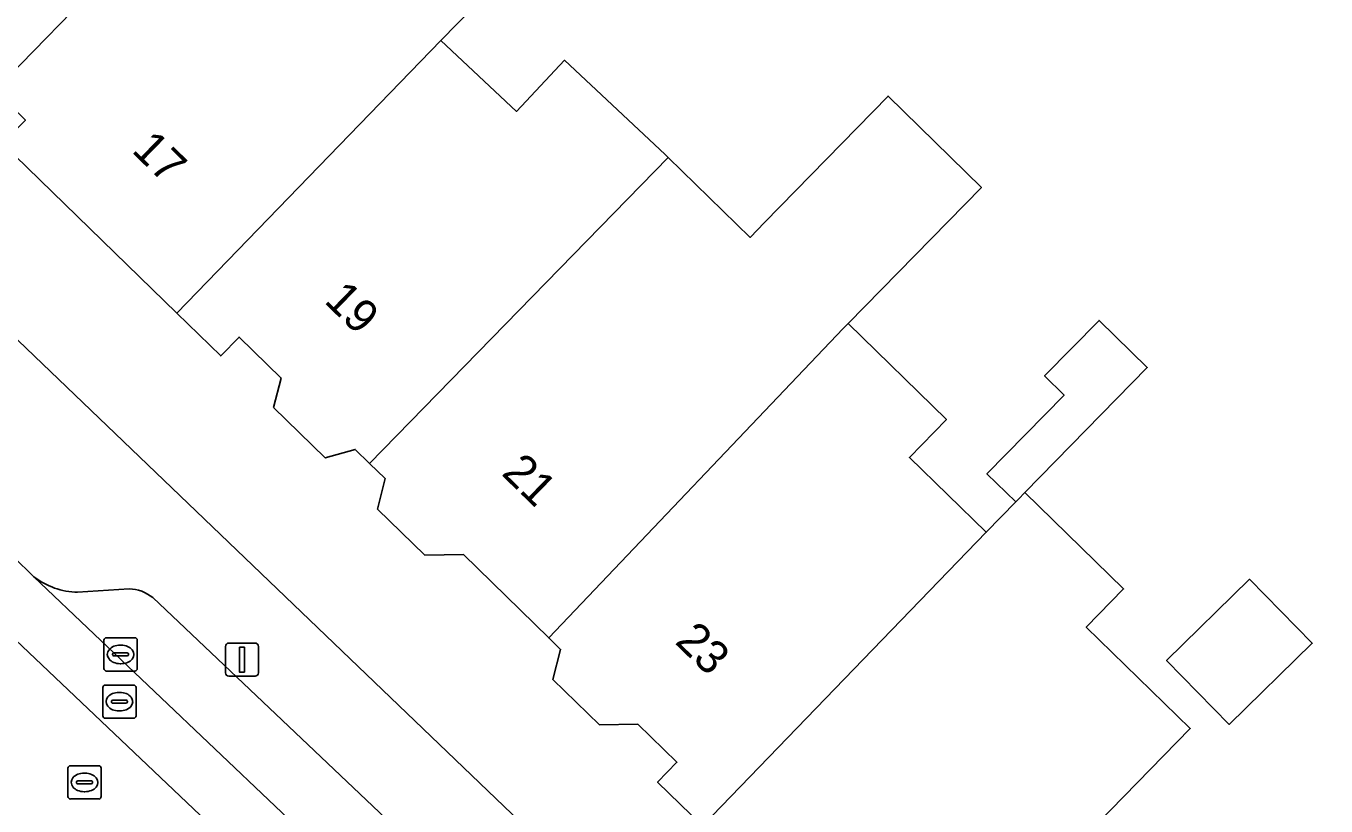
# Model space of a CAD drawing. Extents: x 161772 to 163126, y 383092 to 383917.
# Drawn here: x 162781.48 to 162820.61, y 383705.02 to 383728.51 of the extents above; entities that cross this region are included whole.
import ezdxf

# ---------------------------------------------------------------- set-up
doc = ezdxf.new("R2010")
doc.units = 0
for name, color, linetype in [('IMGEO_Erf', 7, 'Continuous'), ('IMGEO_Kolk', 7, 'Continuous'), ('IMGEO_Lichtmast', 7, 'Continuous'), ('IMGEO_Pand', 7, 'Continuous'), ('IMGEO_Pand_nummerreeks', 7, 'Continuous'), ('IMGEO_Parkeervlak_open', 7, 'Continuous'), ('IMGEO_Rijbaan_lokaal_gesloten', 7, 'Continuous'), ('IMGEO_Rijbaan_lokaal_open', 7, 'Continuous'), ('IMGEO_Rioolput', 7, 'Continuous'), ('IMGEO_Voetpad_open', 7, 'Continuous')]:
    doc.layers.add(name, color=color, linetype=linetype)

msp = doc.modelspace()

# ---------------------------------------------------------------- linework, layer by layer
at = {"layer": 'IMGEO_Erf'}
for points in [[(162819.11, 383750), (162814.44, 383755.142), (162788.661, 383783.338), (162751.261, 383747.803), (162809.019, 383692.391), (162817.744, 383684.215), (162825.038, 383682.372), (162852.819, 383706.558), (162853.538, 383712.077), (162833.164, 383734.521)], [(162818.306, 383711.85), (162820.19, 383709.922), (162817.69, 383707.48), (162815.807, 383709.408)]]:
    msp.add_lwpolyline(points, close=True, dxfattribs=at)
for points in [[(162780.545, 383726.567), (162784.036, 383730.147)], [(162795.475, 383729.629), (162793.965, 383728.068), (162796.24, 383725.935), (162797.687, 383727.477), (162800.712, 383724.64), (162800.809, 383724.545), (162803.273, 383722.143), (162803.702, 383722.594), (162807.425, 383726.398), (162810.237, 383723.646), (162806.226, 383719.547), (162809.182, 383716.659), (162808.069, 383715.518), (162810.381, 383713.263), (162811.267, 383714.179), (162810.402, 383715.025), (162812.723, 383717.397), (162812.138, 383717.97), (162813.774, 383719.642), (162815.224, 383718.223), (162811.541, 383714.46), (162814.513, 383711.561), (162813.389, 383710.408), (162816.52, 383707.355), (162812.125, 383702.848)], [(162801.839, 383704.43), (162800.49, 383705.745), (162801.071, 383706.341), (162799.898, 383707.486), (162798.737, 383707.471), (162797.34, 383708.834), (162797.57, 383709.738), (162797.215, 383710.084), (162794.644, 383712.592), (162793.478, 383712.577), (162792.055, 383713.965), (162792.288, 383714.879), (162791.822, 383715.334), (162791.387, 383715.758), (162790.484, 383715.504), (162788.932, 383717.017), (162789.159, 383717.906), (162787.893, 383719.141), (162787.338, 383718.572), (162786.022, 383719.856), (162780.775, 383724.973)]]:
    msp.add_lwpolyline(points, dxfattribs=at)
at = {"layer": 'IMGEO_Kolk'}
for p, q in [((162783.826, 383709.162), (162783.826, 383710.014)), ((162783.901, 383710.088), (162784.753, 383710.088)), ((162784.314, 383709.868), (162784.339, 383709.868)), ((162784.827, 383710.014), (162784.827, 383709.162)), ((162784.085, 383709.582), (162784.085, 383709.594)), ((162784.523, 383709.545), (162784.125, 383709.545)), ((162784.128, 383709.631), (162784.526, 383709.631)), ((162784.569, 383709.594), (162784.569, 383709.582)), ((162784.753, 383709.088), (162783.901, 383709.088)), ((162784.337, 383709.308), (162784.312, 383709.308))]:
    msp.add_line(p, q, dxfattribs=at)
for points in [[(162783.826, 383709.162), (162783.826, 383710.014)], [(162783.901, 383710.088), (162784.753, 383710.088)], [(162784.827, 383710.014), (162784.827, 383709.162)], [(162784.753, 383709.088), (162783.901, 383709.088)]]:
    msp.add_lwpolyline(points, dxfattribs=at)
for centre, radius, start, end in [((162783.903, 383710.012), 0.0765, 91.552, 178.448), ((162783.903, 383710.012), 0.0765, 91.552, 178.448), ((162784.751, 383710.012), 0.0765, 1.552, 88.448), ((162784.751, 383710.012), 0.0765, 1.552, 88.448), ((162784.125, 383709.591), 0.0403, 85.8775, 175.7526), ((162784.122, 383709.581), 0.0366, 178.938, 274.7102), ((162784.526, 383709.588), 0.043, 264.8664, 352.4533), ((162784.53, 383709.593), 0.0386, 1.7309, 96.639), ((162783.903, 383709.164), 0.0765, 181.552, 268.448), ((162783.903, 383709.164), 0.0765, 181.552, 268.448), ((162784.751, 383709.164), 0.0765, 271.552, 358.448), ((162784.751, 383709.164), 0.0765, 271.552, 358.448)]:
    msp.add_arc(centre, radius, start, end, dxfattribs=at)
for centre, major_axis, ratio, start_param, end_param in [((162784.313, 383709.588), (-0.387, 0.002), 0.722429, 4.712389, 7.853982), ((162784.338, 383709.588), (-0.39, 0.002), 0.717154, 1.570796, 4.712389)]:
    msp.add_ellipse(centre, major_axis=major_axis, ratio=ratio, start_param=start_param, end_param=end_param, dxfattribs=at)
at = {"layer": 'IMGEO_Lichtmast'}
for p, q in [((162787.482, 383709.03), (162787.482, 383709.83)), ((162787.482, 383709.83), (162787.482, 383709.03)), ((162787.582, 383709.93), (162788.372, 383709.93)), ((162788.372, 383709.93), (162787.582, 383709.93)), ((162788.472, 383709.83), (162788.472, 383709.03)), ((162788.472, 383709.03), (162788.472, 383709.83)), ((162788.372, 383708.93), (162787.582, 383708.93)), ((162787.582, 383708.93), (162788.372, 383708.93))]:
    msp.add_line(p, q, dxfattribs=at)
msp.add_lwpolyline([(162787.902, 383709.805), (162788.052, 383709.805), (162788.052, 383709.055), (162787.902, 383709.055), (162787.902, 383709.805)], dxfattribs=at)
for centre, start, end in [((162787.582, 383709.83), 90, 180), ((162787.582, 383709.83), 90, 180), ((162788.372, 383709.83), 0, 90), ((162788.372, 383709.83), 360, 90), ((162787.582, 383709.03), 180, 270), ((162787.582, 383709.03), 180, 270), ((162788.372, 383709.03), 270, 0), ((162788.372, 383709.03), 270, 0)]:
    msp.add_arc(centre, 0.1, start, end, dxfattribs=at)
at = {"layer": 'IMGEO_Pand'}
for points in [[(162795.475, 383729.629), (162792.308, 383732.717), (162791.277, 383731.66), (162788.322, 383734.542), (162784.036, 383730.147), (162780.545, 383726.567), (162781.459, 383725.675), (162780.775, 383724.973), (162786.022, 383719.856), (162793.965, 383728.068)], [(162800.809, 383724.545), (162800.712, 383724.64), (162797.687, 383727.477), (162796.24, 383725.935), (162793.965, 383728.068), (162786.022, 383719.856), (162787.338, 383718.572), (162787.893, 383719.141), (162789.159, 383717.906), (162788.932, 383717.017), (162790.484, 383715.504), (162791.387, 383715.758), (162791.822, 383715.334)], [(162797.215, 383710.084), (162806.078, 383719.396), (162806.226, 383719.547), (162810.237, 383723.646), (162807.425, 383726.398), (162803.702, 383722.594), (162803.273, 383722.143), (162800.809, 383724.545), (162791.822, 383715.334), (162792.288, 383714.879), (162792.055, 383713.965), (162793.478, 383712.577), (162794.644, 383712.592)], [(162810.381, 383713.263), (162808.069, 383715.518), (162809.182, 383716.659), (162806.226, 383719.547), (162806.078, 383719.396), (162797.215, 383710.084), (162797.57, 383709.738), (162797.34, 383708.834), (162798.737, 383707.471), (162799.898, 383707.486), (162801.071, 383706.341), (162800.49, 383705.745), (162801.839, 383704.43)], [(162811.267, 383714.179), (162811.35, 383714.265), (162811.541, 383714.46), (162815.224, 383718.223), (162813.774, 383719.642), (162812.138, 383717.97), (162812.723, 383717.397), (162810.402, 383715.025)], [(162810.381, 383713.263), (162801.839, 383704.43), (162807.094, 383699.304), (162807.826, 383700.055), (162808.633, 383699.268), (162812.125, 383702.848), (162816.52, 383707.355), (162813.389, 383710.408), (162814.513, 383711.561), (162811.541, 383714.46), (162811.35, 383714.265), (162811.267, 383714.179)], [(162815.807, 383709.408), (162817.69, 383707.48), (162820.19, 383709.922), (162818.306, 383711.85)]]:
    msp.add_lwpolyline(points, close=True, dxfattribs=at)
at = {"layer": 'IMGEO_Parkeervlak_open'}
for points in [[(162781.716, 383711.927), (162812.587, 383682.582)], [(162784.582, 383711.562), (162783.033, 383711.459)], [(162812.006, 383683.922), (162811.998, 383685.553), (162811.813, 383686.11), (162808.08, 383689.689), (162804.377, 383693.2), (162785.296, 383711.297)]]:
    msp.add_lwpolyline(points, dxfattribs=at)
for centre, radius, start, end in [((162783.077, 383713.669), 2.21, 232.0064, 268.8679), ((162784.538, 383710.348), 1.215, 51.373, 87.9023)]:
    msp.add_arc(centre, radius, start, end, dxfattribs=at)
at = {"layer": 'IMGEO_Rijbaan_lokaal_gesloten'}
msp.add_lwpolyline([(162813.871, 383678.972), (162815.14, 383680.261), (162812.587, 383682.582), (162781.716, 383711.927), (162780.476, 383713.125), (162752.463, 383739.749), (162751.224, 383738.457)], close=True, dxfattribs=at)
at = {"layer": 'IMGEO_Rijbaan_lokaal_open'}
msp.add_lwpolyline([(162774.969, 383707.681), (162785.725, 383699.189), (162786.289, 383698.536), (162787.499, 383699.891), (162811.761, 383676.828), (162813.871, 383678.972), (162751.224, 383738.457), (162752.463, 383739.749), (162749.134, 383742.913)], dxfattribs=at)
at = {"layer": 'IMGEO_Rioolput'}
for p, q in [((162783.79, 383707.739), (162783.79, 383708.591)), ((162783.865, 383708.665), (162784.717, 383708.665)), ((162784.791, 383708.591), (162784.791, 383707.739)), ((162784.049, 383708.159), (162784.049, 383708.171)), ((162784.092, 383708.208), (162784.49, 383708.208)), ((162784.278, 383708.445), (162784.303, 383708.445)), ((162784.533, 383708.171), (162784.533, 383708.159)), ((162784.487, 383708.122), (162784.089, 383708.122)), ((162784.301, 383707.885), (162784.276, 383707.885)), ((162784.717, 383707.665), (162783.865, 383707.665)), ((162782.816, 383706.235), (162783.668, 383706.235)), ((162782.741, 383705.309), (162782.741, 383706.161)), ((162783.229, 383706.015), (162783.254, 383706.015)), ((162783.742, 383706.161), (162783.742, 383705.309)), ((162783, 383705.729), (162783, 383705.741)), ((162783.438, 383705.692), (162783.04, 383705.692)), ((162783.043, 383705.778), (162783.441, 383705.778)), ((162783.252, 383705.455), (162783.227, 383705.455)), ((162783.484, 383705.741), (162783.484, 383705.729)), ((162783.668, 383705.235), (162782.816, 383705.235))]:
    msp.add_line(p, q, dxfattribs=at)
for points in [[(162783.79, 383707.739), (162783.79, 383708.591)], [(162783.865, 383708.665), (162784.717, 383708.665)], [(162784.791, 383708.591), (162784.791, 383707.739)], [(162784.717, 383707.665), (162783.865, 383707.665)], [(162782.816, 383706.235), (162783.668, 383706.235)], [(162782.741, 383705.309), (162782.741, 383706.161)], [(162783.742, 383706.161), (162783.742, 383705.309)], [(162783.668, 383705.235), (162782.816, 383705.235)]]:
    msp.add_lwpolyline(points, dxfattribs=at)
for centre, radius, start, end in [((162783.867, 383708.589), 0.0765, 91.552, 178.448), ((162783.867, 383708.589), 0.0765, 91.552, 178.448), ((162784.715, 383708.589), 0.0765, 1.552, 88.448), ((162784.715, 383708.589), 0.0765, 1.552, 88.448), ((162784.089, 383708.168), 0.0403, 85.8775, 175.7526), ((162784.494, 383708.17), 0.0386, 1.7309, 96.639), ((162784.086, 383708.158), 0.0366, 178.938, 274.7102), ((162784.49, 383708.165), 0.043, 264.8664, 352.4533), ((162783.867, 383707.741), 0.0765, 181.552, 268.448), ((162783.867, 383707.741), 0.0765, 181.552, 268.448), ((162784.715, 383707.741), 0.0765, 271.552, 358.448), ((162784.715, 383707.741), 0.0765, 271.552, 358.448), ((162782.818, 383706.159), 0.0765, 91.552, 178.448), ((162782.818, 383706.159), 0.0765, 91.552, 178.448), ((162783.666, 383706.159), 0.0765, 1.552, 88.448), ((162783.666, 383706.159), 0.0765, 1.552, 88.448), ((162783.04, 383705.738), 0.0403, 85.8775, 175.7526), ((162783.037, 383705.728), 0.0366, 178.938, 274.7102), ((162783.441, 383705.735), 0.043, 264.8664, 352.4533), ((162783.445, 383705.74), 0.0386, 1.7309, 96.639), ((162782.818, 383705.311), 0.0765, 181.552, 268.448), ((162782.818, 383705.311), 0.0765, 181.552, 268.448), ((162783.666, 383705.311), 0.0765, 271.552, 358.448), ((162783.666, 383705.311), 0.0765, 271.552, 358.448)]:
    msp.add_arc(centre, radius, start, end, dxfattribs=at)
for centre, major_axis, ratio, start_param, end_param in [((162784.277, 383708.165), (-0.387, 0.002), 0.722429, 4.712389, 7.853982), ((162784.302, 383708.165), (-0.39, 0.002), 0.717154, 1.570796, 4.712389), ((162783.228, 383705.735), (-0.387, 0.002), 0.722429, 4.712389, 7.853982), ((162783.253, 383705.735), (-0.39, 0.002), 0.717154, 1.570796, 4.712389)]:
    msp.add_ellipse(centre, major_axis=major_axis, ratio=ratio, start_param=start_param, end_param=end_param, dxfattribs=at)
at = {"layer": 'IMGEO_Voetpad_open'}
for points in [[(162817.744, 383684.215), (162809.019, 383692.391), (162751.261, 383747.803), (162749.412, 383745.661), (162752.648, 383742.561), (162752.521, 383742.427), (162768.661, 383727.148), (162769.467, 383727.993), (162776.027, 383721.779), (162775.211, 383720.921), (162779.603, 383716.744)], [(162780.476, 383713.125), (162781.716, 383711.927)], [(162783.033, 383711.459), (162784.582, 383711.562)], [(162785.296, 383711.297), (162804.377, 383693.2), (162805.15, 383694.083), (162808.876, 383690.528), (162808.08, 383689.689), (162811.813, 383686.11), (162811.896, 383686.232), (162815.065, 383683.233)]]:
    msp.add_lwpolyline(points, dxfattribs=at)
for centre, radius, start, end in [((162783.077, 383713.669), 2.21, 232.0064, 268.8679), ((162784.538, 383710.348), 1.215, 51.373, 87.9023)]:
    msp.add_arc(centre, radius, start, end, dxfattribs=at)

# ---------------------------------------------------------------- texts
at = {"layer": 'IMGEO_Pand_nummerreeks'}
for s, rotation, p in [('17', 315.7161, (162784.631, 383724.731)), ('19', 315.8822, (162790.423, 383720.2)), ('21', 315.7733, (162795.764, 383715.012)), ('23', 315.8457, (162800.98, 383709.941))]:
    msp.add_text(s, height=1, rotation=rotation, dxfattribs=at).set_placement(p)

doc.saveas('drawing.dxf')
